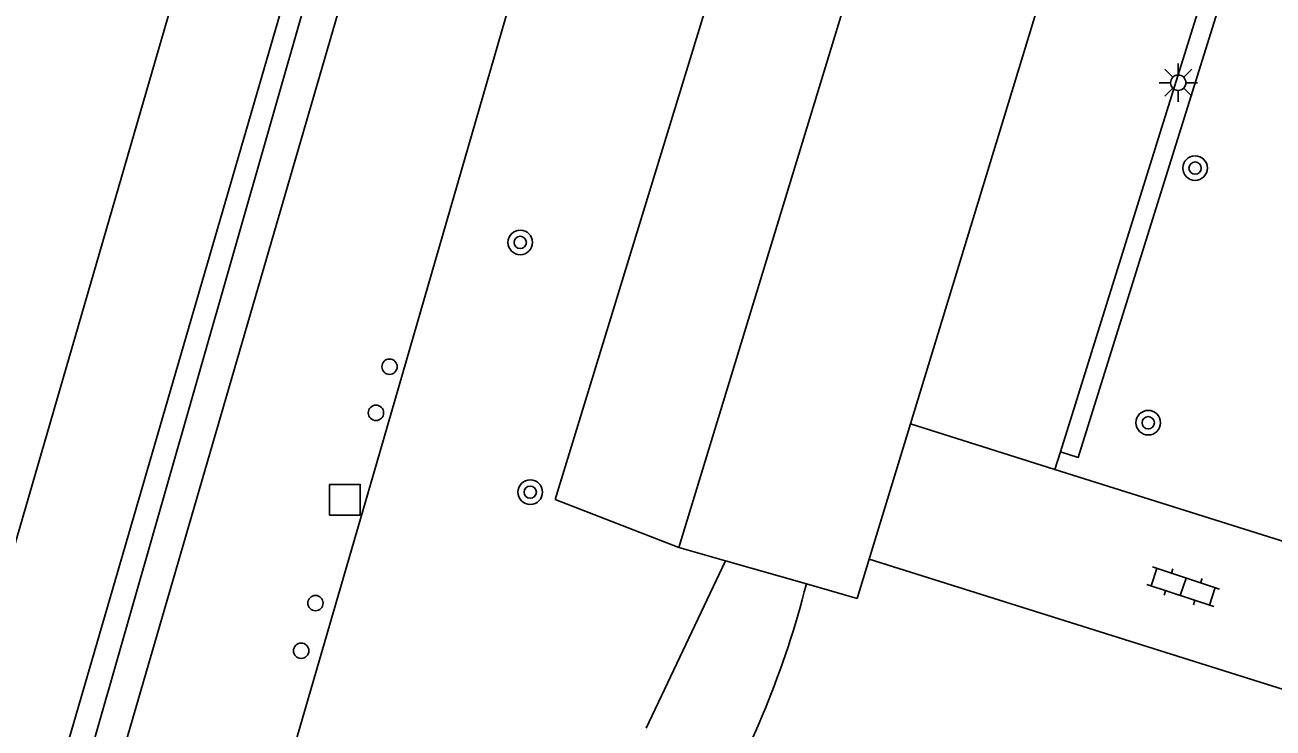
# Model space of a CAD drawing. Extents: x 137999 to 141000, y 397500 to 400501.
# Drawn here: x 139190.55 to 139231.17, y 399747.02 to 399769.89 of the extents above; entities that cross this region are included whole.
import ezdxf

# ---------------------------------------------------------------- set-up
doc = ezdxf.new("R2010")
doc.units = 0
for name, color, linetype in [('bs-afsc-belijning', 7, 'Continuous'), ('bs-afsc-hekwerk laag', 7, 'Continuous'), ('gg-afsc-hekwerk', 7, 'Continuous'), ('gg-knt-onverhard', 7, 'Continuous'), ('gg-knt-verharding', 7, 'Continuous'), ('gt-grn-groengrens', 7, 'Continuous'), ('gt-symb-boom', 7, 'Continuous'), ('gt-symb-klinker verharding', 7, 'Continuous'), ('gt-symb-lichtmast', 7, 'Continuous'), ('gt-symb-straatmeubilair', 7, 'Continuous'), ('gt-symb-vlaggenmast', 7, 'Continuous')]:
    doc.layers.add(name, color=color, linetype=linetype)

# ---------------------------------------------------------------- blocks, each defined once
blk = doc.blocks.new('gt0-BOOM')
at = {"layer": 'gt-symb-boom'}
for radius in [0.4, 0.2]:
    blk.add_circle((0, 0), radius, dxfattribs=at)
blk = doc.blocks.new('gt0-LMAST')
at = {"layer": 'gt-symb-lichtmast'}
for p, q in [((-0.182, 0.173), (-0.447, 0.438)), ((-0.005, 0.246), (-0.005, 0.621)), ((0.172, 0.173), (0.437, 0.438)), ((-0.255, -0.004), (-0.63, -0.004)), ((-0.182, -0.181), (-0.447, -0.446)), ((-0.005, -0.254), (-0.005, -0.629)), ((0.437, -0.446), (0.172, -0.181)), ((0.245, -0.004), (0.62, -0.004))]:
    blk.add_line(p, q, dxfattribs=at)
blk.add_circle((-0.005, -0.004), 0.25, dxfattribs=at)
blk = doc.blocks.new('gt0-VMAST')
at = {"layer": 'gt-symb-vlaggenmast'}
blk.add_circle((0, 0), 0.25, dxfattribs=at)
blk = doc.blocks.new('DUMMY')
at = {"layer": 'gt-symb-straatmeubilair'}
blk.add_lwpolyline([(0.5, -0.5), (-0.5, -0.5), (-0.5, 0.5), (0.5, 0.5)], close=True, dxfattribs=at)
blk = doc.blocks.new('gt0-KL1')
at = {"layer": 'gt-symb-klinker verharding'}
for p, q in [((-0.5, 0.3), (-0.5, 0.45)), ((0.5, 0.3), (0.5, 0.45)), ((-1.15, 0.3), (1.15, 0.3)), ((-1, -0.3), (-1, 0.3)), ((0, -0.3), (0, 0.3)), ((1, -0.3), (1, 0.3)), ((-1.15, -0.3), (1.15, -0.3)), ((-0.5, -0.45), (-0.5, -0.3)), ((0.5, -0.45), (0.5, -0.3))]:
    blk.add_line(p, q, dxfattribs=at)

msp = doc.modelspace()

# ---------------------------------------------------------------- linework, layer by layer
at = {"layer": 'bs-afsc-belijning'}
msp.add_lwpolyline([(139177.931, 399710.718), (139205.833, 399806.765), (139144.427, 399824.628), (139116.518, 399728.592), (139177.931, 399710.718)], dxfattribs=at)
at = {"layer": 'bs-afsc-hekwerk laag'}
msp.add_line((139191.217, 399741.113), (139200.676, 399774.138), dxfattribs=at)
at = {"layer": 'gg-afsc-hekwerk'}
msp.add_lwpolyline([(139120.812, 399712.066), (139121.451, 399711.889), (139122.864, 399716.337), (139180.218, 399699.573), (139182.538, 399700.668), (139188.713, 399709.999), (139201.995, 399755.619), (139217.054, 399807.628), (139217.711, 399810.054)], dxfattribs=at)
at = {"layer": 'gg-knt-onverhard'}
for p, q in [((139207.804, 399754.459), (139225.102, 399810.827)), ((139224.252, 399756.006), (139235.465, 399791.911)), ((139224.074, 399755.435), (139224.252, 399756.006)), ((139211.827, 399752.892), (139207.804, 399754.459))]:
    msp.add_line(p, q, dxfattribs=at)
at = {"layer": 'gg-knt-verharding'}
for p, q in [((139219.371, 399756.916), (139237.544, 399816.47)), ((139229.961, 399812.22), (139211.827, 399752.892)), ((139218.029, 399752.515), (139219.371, 399756.916)), ((139224.074, 399755.435), (139219.371, 399756.916)), ((139211.827, 399752.892), (139213.346, 399752.459)), ((139210.766, 399747.019), (139213.346, 399752.459)), ((139213.346, 399752.459), (139215.983, 399751.707)), ((139217.638, 399751.235), (139218.029, 399752.515)), ((139233.622, 399747.602), (139218.029, 399752.515)), ((139215.983, 399751.707), (139217.638, 399751.235))]:
    msp.add_line(p, q, dxfattribs=at)
for points in [[(139123.357, 399765.008), (139112.636, 399728.149), (139114.044, 399725.648), (139178.319, 399706.948), (139180.792, 399708.253), (139209.595, 399807.166), (139208.222, 399809.698), (139141.972, 399829.004), (139130.689, 399790.213)], [(139238.004, 399817.978), (139252.358, 399813.451), (139233.138, 399752.579), (139224.074, 399755.435)], [(139212.736, 399811.505), (139182.319, 399707.035), (139178.501, 399704.982), (139109.833, 399724.966), (139120.744, 399762.621), (139119.945, 399764.078), (139133.481, 399810.669)]]:
    msp.add_lwpolyline(points, dxfattribs=at)
msp.add_arc((139186.394, 399759.22), 30.528, 329.772, 345.7527, dxfattribs=at)
at = {"layer": 'gt-grn-groengrens'}
msp.add_lwpolyline([(139235.465, 399791.911), (139236.046, 399791.73), (139224.833, 399755.825), (139224.252, 399756.006)], dxfattribs=at)

# ---------------------------------------------------------------- block references
at = {"layer": 'gt-symb-boom'}
for p in [(139228.638, 399765.237), (139206.67, 399762.817), (139227.112, 399756.953), (139206.994, 399754.693)]:
    msp.add_blockref('gt0-BOOM', p, dxfattribs=at)
at = {"layer": 'gt-symb-klinker verharding', "rotation": -18.235691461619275}
msp.add_blockref('gt0-KL1', (139228.248, 399751.615), dxfattribs=at)
at = {"layer": 'gt-symb-lichtmast'}
msp.add_blockref('gt0-LMAST', (139228.094, 399768.019), dxfattribs=at)
at = {"layer": 'gt-symb-straatmeubilair'}
msp.add_blockref('DUMMY', (139200.961, 399754.445), dxfattribs=at)
at = {"layer": 'gt-symb-vlaggenmast'}
for p in [(139202.415, 399758.775), (139201.973, 399757.273), (139200.003, 399751.083), (139199.538, 399749.534)]:
    msp.add_blockref('gt0-VMAST', p, dxfattribs=at)

doc.saveas('drawing.dxf')
